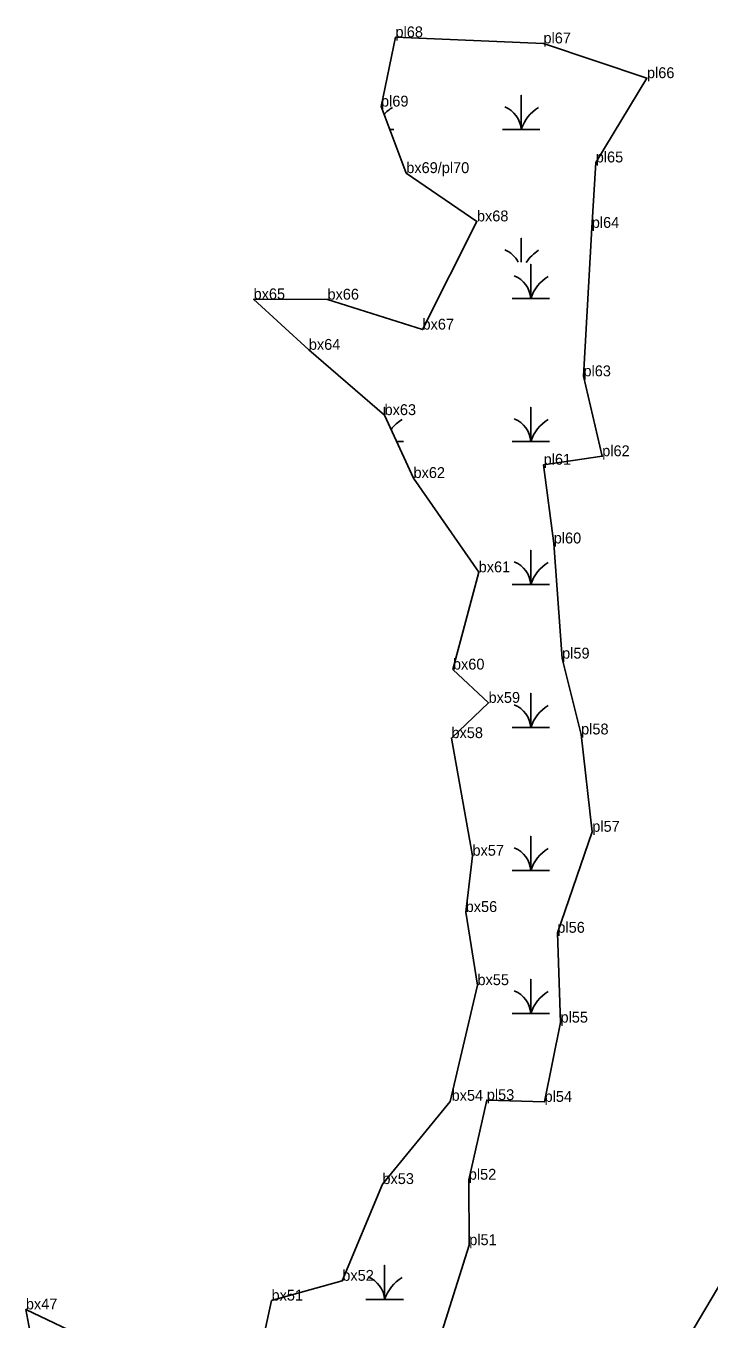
# Model space of a CAD drawing. Extents: x 2072529 to 2268796, y 436423 to 470406.
# Drawn here: x 2233960 to 2234274, y 438303 to 438898 of the extents above; entities that cross this region are included whole.
import ezdxf

# ---------------------------------------------------------------- set-up
doc = ezdxf.new("R2010")
doc.units = 0
for name, color, linetype in [('Exist Environmental Wetland Boundary', 7, 'Continuous'), ('Exist Environmental Wetland Boundary Cogo Comment', 7, 'Continuous'), ('Exist Hydro Swamp or Marsh', 7, 'Continuous'), ('Old_Level_20', 7, 'Continuous')]:
    doc.layers.add(name, color=color, linetype=linetype)

msp = doc.modelspace()

# ---------------------------------------------------------------- linework, layer by layer
at = {"layer": 'Exist Environmental Wetland Boundary'}
for points in [[(2234059.94, 438252.78), (2234072.76, 438311.45), (2234105.34, 438320.55), (2234123.8, 438365.08), (2234155, 438403.07), (2234167.55, 438456.6), (2234162.12, 438490.26), (2234165.25, 438516.15), (2234155.58, 438570.28), (2234172.65, 438586.5), (2234156.26, 438601.83), (2234168.11, 438646.6), (2234138.11, 438689.97), (2234124.79, 438718.92), (2234089.93, 438748.96), (2234064.5, 438772.21), (2234098.51, 438772.05), (2234142.25, 438758.28), (2234167.3, 438808.06), (2234134.77, 438830.29), (2234123.16, 438860.91), (2234129.8, 438892.77), (2234197.92, 438889.97), (2234245.56, 438873.98), (2234221.98, 438835.19), (2234220.16, 438805.08), (2234216.33, 438736.77), (2234224.96, 438699.99), (2234198.01, 438696.1), (2234202.65, 438659.86), (2234206.5, 438606.87)], [(2234206.5, 438606.87), (2234215.25, 438571.96), (2234220.38, 438527.18), (2234204.32, 438480.7), (2234205.77, 438439.37), (2234198.43, 438402.89), (2234171.84, 438403.69), (2234163.55, 438367.07), (2234163.75, 438336.95), (2234149.39, 438291.75), (2234133.01, 438274.68), (2234116.86, 438241.33), (2234090.91, 438214.16), (2234094.32, 438184.72), (2234104.51, 438141.53), (2234133.82, 438128.75), (2234182.34, 438154.84), (2234196, 438171.36), (2234239.71, 438238.05), (2234253.57, 438275.93), (2234280.54, 438321.15)], [(2233965.72, 438275.42), (2233959.69, 438307.4), (2233989.31, 438293.23)]]:
    msp.add_lwpolyline(points, dxfattribs=at)
at = {"layer": 'Exist Hydro Swamp or Marsh'}
for points in [[(2234179.08, 438850.33), (2234187.68, 438850.33), (2234187.68, 438866.11), (2234187.68, 438850.33), (2234196.28, 438850.33)], [(2234127.17, 438850.33), (2234129.03, 438850.33)], [(2234187.68, 438789.26), (2234187.68, 438800.31), (2234187.68, 438789.26)], [(2234183.48, 438772.53), (2234192.08, 438772.53), (2234192.08, 438788.31), (2234192.08, 438772.53), (2234200.68, 438772.53)], [(2234124.83, 438718.82), (2234124.83, 438722.51), (2234124.83, 438718.82)], [(2234183.48, 438706.73), (2234192.08, 438706.73), (2234192.08, 438722.51), (2234192.08, 438706.73), (2234200.68, 438706.73)], [(2234130.4, 438706.73), (2234133.43, 438706.73)], [(2234183.48, 438640.93), (2234192.08, 438640.93), (2234192.08, 438656.71), (2234192.08, 438640.93), (2234200.68, 438640.93)], [(2234183.48, 438575.13), (2234192.08, 438575.13), (2234192.08, 438590.91), (2234192.08, 438575.13), (2234200.68, 438575.13)], [(2234183.48, 438509.33), (2234192.08, 438509.33), (2234192.08, 438525.11), (2234192.08, 438509.33), (2234200.68, 438509.33)], [(2234183.48, 438443.53), (2234192.08, 438443.53), (2234192.08, 438459.31), (2234192.08, 438443.53), (2234200.68, 438443.53)], [(2234116.23, 438311.93), (2234124.83, 438311.93), (2234124.83, 438327.71), (2234124.83, 438311.93), (2234133.43, 438311.93)]]:
    msp.add_lwpolyline(points, dxfattribs=at)
for centre, radius, start, end in [((2234138.67, 438844.27), 19.22, 122.12745, 137.34721), ((2234175.41, 438849.44), 12.3, 4.14034, 67.53497), ((2234205.92, 438844.27), 19.22, 122.12745, 161.62219), ((2234175.41, 438783.64), 12.3, 27.44464, 67.53497), ((2234205.92, 438778.47), 19.22, 122.12745, 146.19575), ((2234179.81, 438771.64), 12.3, 4.14034, 67.53497), ((2234210.32, 438766.47), 19.22, 122.12745, 161.62219), ((2234143.07, 438700.67), 19.22, 122.12745, 142.56512), ((2234179.81, 438705.84), 12.3, 4.14034, 67.53497), ((2234210.32, 438700.67), 19.22, 122.12745, 161.62219), ((2234179.81, 438640.04), 12.3, 4.14034, 67.53497), ((2234210.32, 438634.87), 19.22, 122.12745, 161.62219), ((2234179.81, 438574.24), 12.3, 4.14034, 67.53497), ((2234210.32, 438569.07), 19.22, 122.12745, 161.62219), ((2234179.81, 438508.44), 12.3, 4.14034, 67.53497), ((2234210.32, 438503.27), 19.22, 122.12745, 161.62219), ((2234179.81, 438442.64), 12.3, 4.14034, 67.53497), ((2234210.32, 438437.47), 19.22, 122.12745, 161.62219), ((2234112.56, 438311.04), 12.3, 4.14034, 67.53497), ((2234143.07, 438305.87), 19.22, 122.12745, 161.62219)]:
    msp.add_arc(centre, radius, start, end, dxfattribs=at)
at = {"layer": 'Old_Level_20'}
for p, q in [((2234129.8, 438892.77), (2234129.8, 438892.77)), ((2234197.92, 438889.97), (2234197.92, 438889.97)), ((2234245.56, 438873.98), (2234245.56, 438873.98)), ((2234123.16, 438860.91), (2234123.16, 438860.91)), ((2234221.98, 438835.19), (2234221.98, 438835.19)), ((2234134.77, 438830.29), (2234134.77, 438830.29)), ((2234167.3, 438808.06), (2234167.3, 438808.06)), ((2234220.16, 438805.08), (2234220.16, 438805.08)), ((2234064.5, 438772.21), (2234064.5, 438772.21)), ((2234098.51, 438772.05), (2234098.51, 438772.05)), ((2234142.25, 438758.28), (2234142.25, 438758.28)), ((2234089.93, 438748.96), (2234089.93, 438748.96)), ((2234216.33, 438736.77), (2234216.33, 438736.77)), ((2234124.79, 438718.92), (2234124.79, 438718.92)), ((2234224.96, 438699.99), (2234224.96, 438699.99)), ((2234198.01, 438696.1), (2234198.01, 438696.1)), ((2234138.11, 438689.97), (2234138.11, 438689.97)), ((2234202.65, 438659.86), (2234202.65, 438659.86)), ((2234168.11, 438646.6), (2234168.11, 438646.6)), ((2234206.5, 438606.87), (2234206.5, 438606.87)), ((2234156.26, 438601.83), (2234156.26, 438601.83)), ((2234172.65, 438586.5), (2234172.65, 438586.5)), ((2234155.58, 438570.28), (2234155.58, 438570.28)), ((2234215.25, 438571.96), (2234215.25, 438571.96)), ((2234220.38, 438527.18), (2234220.38, 438527.18)), ((2234165.25, 438516.15), (2234165.25, 438516.15)), ((2234162.12, 438490.26), (2234162.12, 438490.26)), ((2234204.32, 438480.7), (2234204.32, 438480.7)), ((2234167.55, 438456.6), (2234167.55, 438456.6)), ((2234205.77, 438439.37), (2234205.77, 438439.37)), ((2234155, 438403.07), (2234155, 438403.07)), ((2234171.84, 438403.69), (2234171.84, 438403.69)), ((2234198.43, 438402.89), (2234198.43, 438402.89)), ((2234123.8, 438365.08), (2234123.8, 438365.08)), ((2234163.55, 438367.07), (2234163.55, 438367.07)), ((2234163.75, 438336.95), (2234163.75, 438336.95)), ((2234105.34, 438320.55), (2234105.34, 438320.55)), ((2234072.76, 438311.45), (2234072.76, 438311.45)), ((2233959.69, 438307.4), (2233959.69, 438307.4))]:
    msp.add_line(p, q, dxfattribs=at)

# ---------------------------------------------------------------- texts
at = {"layer": 'Exist Environmental Wetland Boundary Cogo Comment'}
for s, p in [('pl68', (2234129.8, 438892.77)), ('pl67', (2234197.92, 438889.97)), ('pl66', (2234245.56, 438873.98)), ('pl69', (2234123.16, 438860.91)), ('pl65', (2234221.98, 438835.19)), ('bx69/pl70', (2234134.77, 438830.29)), ('bx68', (2234167.3, 438808.06)), ('pl64', (2234220.16, 438805.08)), ('bx65', (2234064.5, 438772.21)), ('bx66', (2234098.51, 438772.05)), ('bx67', (2234142.25, 438758.28)), ('bx64', (2234089.93, 438748.96)), ('pl63', (2234216.33, 438736.77)), ('bx63', (2234124.79, 438718.92)), ('pl62', (2234224.96, 438699.99)), ('pl61', (2234198.01, 438696.1)), ('bx62', (2234138.11, 438689.97)), ('pl60', (2234202.65, 438659.86)), ('bx61', (2234168.11, 438646.6)), ('pl59', (2234206.5, 438606.87)), ('bx60', (2234156.26, 438601.83)), ('bx59', (2234172.65, 438586.5)), ('bx58', (2234155.58, 438570.28)), ('pl58', (2234215.25, 438571.96)), ('pl57', (2234220.38, 438527.18)), ('bx57', (2234165.25, 438516.15)), ('bx56', (2234162.12, 438490.26)), ('pl56', (2234204.32, 438480.7)), ('bx55', (2234167.55, 438456.6)), ('pl55', (2234205.77, 438439.37)), ('bx54', (2234155.64, 438403.39)), ('pl53', (2234171.84, 438403.69)), ('pl54', (2234198.43, 438402.89)), ('bx53', (2234123.8, 438365.08)), ('pl52', (2234163.55, 438367.07)), ('pl51', (2234163.75, 438336.95)), ('bx52', (2234105.34, 438320.55)), ('bx51', (2234072.76, 438311.45)), ('bx47', (2233959.69, 438307.4))]:
    msp.add_text(s, height=5, dxfattribs=at).set_placement(p)

doc.saveas('drawing.dxf')
